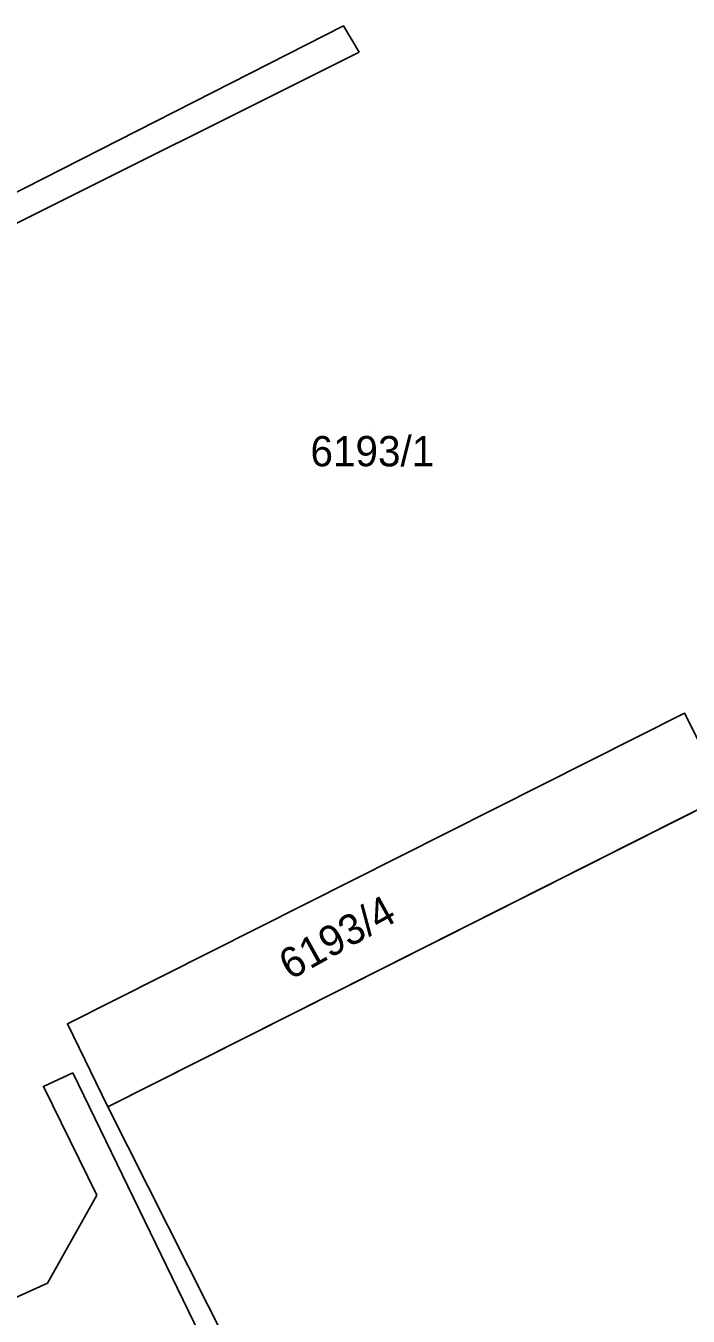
# Model space of a CAD drawing. Extents: x -266199 to -261993, y -1239047 to -1235108.
# Drawn here: x -264028.9 to -263985.1, y -1235843 to -1235757.8 of the extents above; entities that cross this region are included whole.
import ezdxf

# ---------------------------------------------------------------- set-up
doc = ezdxf.new("R2010")
doc.units = 0
for name, color, linetype in [('body_kn', 7, 'Continuous'), ('kladpar_druhypozemkov', 7, 'Continuous'), ('kladpar_hranice', 7, 'Continuous'), ('kladpar_parcelnecisla', 7, 'Continuous'), ('kladpar_plochy', 7, 'Continuous'), ('zappar_hrandruhpozemk', 7, 'Continuous')]:
    doc.layers.add(name, color=color, linetype=linetype)

msp = doc.modelspace()

# ---------------------------------------------------------------- linework, layer by layer
at = {"layer": 'body_kn'}
for p, q in [((-264007.93, -1235757.78), (-264007.93, -1235757.78)), ((-264006.89, -1235759.52), (-264006.89, -1235759.52)), ((-264006.89, -1235759.52), (-264006.89, -1235759.52)), ((-263985.4, -1235803.15), (-263985.4, -1235803.15)), ((-263985.4, -1235803.15), (-263985.4, -1235803.15)), ((-264026.17, -1235823.66), (-264026.17, -1235823.66)), ((-264026.17, -1235823.66), (-264026.17, -1235823.66)), ((-264025.81, -1235826.89), (-264025.81, -1235826.89)), ((-264027.76, -1235827.8), (-264027.76, -1235827.8)), ((-264023.51, -1235829.14), (-264023.51, -1235829.14)), ((-264023.51, -1235829.14), (-264023.51, -1235829.14)), ((-264024.24, -1235834.98), (-264024.24, -1235834.98)), ((-264027.48, -1235840.78), (-264027.48, -1235840.78))]:
    msp.add_line(p, q, dxfattribs=at)
at = {"layer": 'kladpar_druhypozemkov'}
for p, q in [((-264006.09, -1235784.26), (-264006.09, -1235784.26)), ((-264008.52, -1235816.98), (-264008.52, -1235816.98))]:
    msp.add_line(p, q, dxfattribs=at)
at = {"layer": 'kladpar_hranice'}
for points in [[(-263985.4, -1235803.15), (-264026.17, -1235823.66), (-264023.51, -1235829.14), (-263982.66, -1235808.6), (-263985.4, -1235803.15)], [(-264026.17, -1235823.66), (-263985.4, -1235803.15), (-263982.66, -1235808.6), (-264023.51, -1235829.14), (-264026.17, -1235823.66)]]:
    msp.add_lwpolyline(points, dxfattribs=at)
at = {"layer": 'kladpar_plochy'}
for p, q in [((-263985.4, -1235803.15), (-264026.17, -1235823.66)), ((-263982.66, -1235808.6), (-263985.4, -1235803.15)), ((-264023.51, -1235829.14), (-263982.66, -1235808.6)), ((-264026.17, -1235823.66), (-264023.51, -1235829.14))]:
    msp.add_line(p, q, dxfattribs=at)
msp.add_lwpolyline([(-264026.17, -1235823.66), (-263985.4, -1235803.15), (-263982.66, -1235808.6), (-264023.51, -1235829.14)], close=True, dxfattribs=at)
at = {"layer": 'zappar_hrandruhpozemk'}
for p, q in [((-264038.37, -1235775.22), (-264006.89, -1235759.52)), ((-264025.81, -1235826.89), (-264010.6, -1235858.19)), ((-264023.51, -1235829.14), (-264007.75, -1235860.34)), ((-264027.48, -1235840.78), (-264024.24, -1235834.98)), ((-264031.46, -1235842.59), (-264027.48, -1235840.78))]:
    msp.add_line(p, q, dxfattribs=at)
for points in [[(-264006.89, -1235759.52), (-264007.93, -1235757.78), (-264038.94, -1235773.53), (-264047.1, -1235777.67), (-264046.42, -1235779.24), (-264038.37, -1235775.22)], [(-264024.24, -1235834.98), (-264027.76, -1235827.8), (-264025.81, -1235826.89)]]:
    msp.add_lwpolyline(points, dxfattribs=at)

# ---------------------------------------------------------------- texts
at = {"layer": 'kladpar_parcelnecisla'}
msp.add_text('6193/1', height=2, dxfattribs=at).set_placement((-264010.113, -1235786.86))
msp.add_text('6193/4', height=2, rotation=29, dxfattribs=at).set_placement((-264011.458, -1235820.807))

doc.saveas('drawing.dxf')
